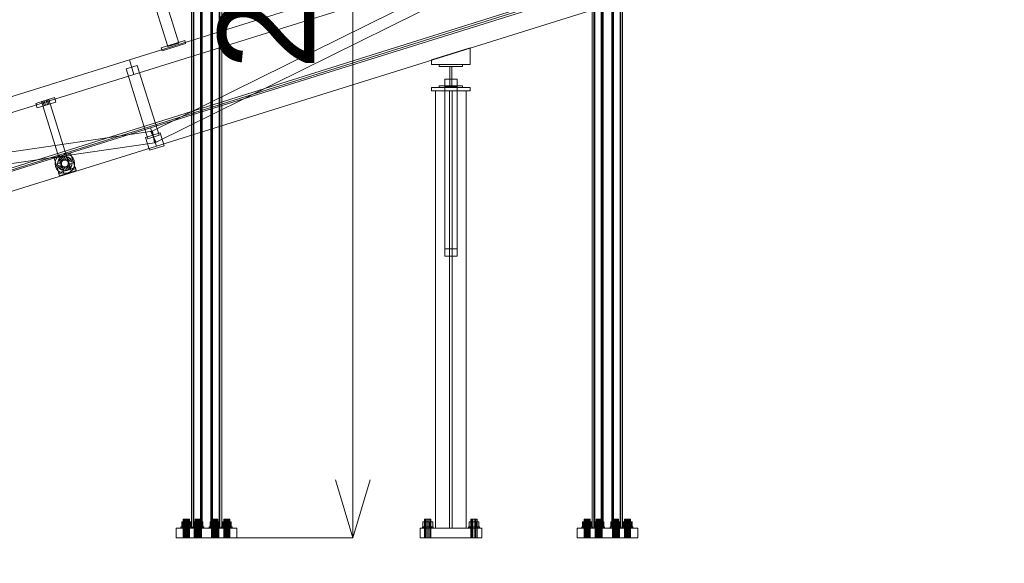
# Model space of a CAD drawing. Header units: millimetres. Extents: x -4738 to 65662, y -68080 to 6847.
# Tile 809 of 1056: x 17909 to 20463, y -67 to 1344. Entities that reach past the tile are written whole.
import ezdxf

# ---------------------------------------------------------------- set-up
doc = ezdxf.new("R2010")
doc.units = ezdxf.units.MM
for name, color, linetype, lineweight in [('COTAS_P', 1, 'Continuous', 0), ('lateral_C02', 7, 'Continuous', 0), ('lateral_C10', 7, 'Continuous', 0)]:
    doc.layers.add(name, color=color, linetype=linetype, lineweight=lineweight)
doc.dimstyles.new('R19_100', dxfattribs={"dimtxt": 250, "dimasz": 150, "dimexe": 150, "dimexo": 80, "dimgap": 100, "dimtad": 1, "dimtih": 1, "dimtoh": 1, "dimdsep": 46, "dimcen": 0.09, "dimadec": 0, "dimazin": 0, "dimtfac": 1, "dimtdec": 4, "dimtofl": 0, "dimtmove": 0, "dimatfit": 3, "dimfxl": 1, "dimtolj": 1, "dimtzin": 0, "dimarcsym": 0})

# ---------------------------------------------------------------- blocks, each defined once
blk = doc.blocks.new('DIM_R30_4')
at = {"layer": 'COTAS_P'}
for p, q in [((15248.4, 1279.1), (24311.8, 4109.1)), ((24311.8, 4109.1), (24155.2, 4107.3)), ((24311.8, 4109.1), (24182.1, 4021.4)), ((24580.1, 3250), (24311.8, 4109.1)), ((15248.4, 1279.1), (15378.1, 1366.8)), ((15248.4, 1279.1), (15405, 1280.8)), ((15516.6, 420), (15248.4, 1279.1))]:
    blk.add_line(p, q, dxfattribs=at)
blk.add_text('9495 P', height=250, rotation=17.3406, dxfattribs=at).set_placement((19750.3, 2789.5))
blk = doc.blocks.new('DIM_R30_19')
at = {"layer": 'COTAS_P'}
for p, q in [((18373.5, 2430), (18773.5, 2430)), ((18773.5, 2430), (18728.5, 2280)), ((18773.5, 0), (18773.5, 2430)), ((18773.5, 2430), (18818.5, 2280)), ((18773.5, 0), (18728.5, 150)), ((18773.5, 0), (18818.5, 150)), ((18373.5, 0), (18773.5, 0))]:
    blk.add_line(p, q, dxfattribs=at)
blk.add_text('2430 P', height=250, rotation=90, dxfattribs=at).set_placement((18673.5, 1215))
blk = doc.blocks.new('DIM_R30_32')
at = {"layer": 'COTAS_P'}
for p, q in [((112.7, 0), (112.7, -2500)), ((65298.1, 0), (65298.1, -2500)), ((112.7, -2500), (262.7, -2455)), ((65298.1, -2500), (65148.1, -2455)), ((112.7, -2500), (65298.1, -2500)), ((112.7, -2500), (262.7, -2545)), ((65298.1, -2500), (65148.1, -2545))]:
    blk.add_line(p, q, dxfattribs=at)
blk.add_text('65185.39 P', height=250, dxfattribs=at).set_placement((32705.4, -2400))

msp = doc.modelspace()

# ---------------------------------------------------------------- linework, layer by layer
at = {"layer": 'lateral_C02'}
for p, q in [((15575.415, 232.817), (24634.01, 3078.273)), ((15576.913, 228.047), (24635.508, 3073.503)), ((18193.828, 1240.226), (19339.287, 1597.888)), ((18249.764, 1053.214), (19338.593, 1592.24)), ((18205.75, 1202.044), (19351.209, 1559.706)), ((18263.073, 1026.328), (19351.903, 1565.354)), ((18248.967, 1063.635), (19394.427, 1421.296)), ((18263.87, 1015.907), (19409.329, 1373.569)), ((18263.887, 1368.14), (18293.161, 1274.385)), ((18321.798, 1283.327), (18292.524, 1377.081)), ((18276.338, 1271.228), (18337.429, 1290.303)), ((18278.722, 1263.591), (18339.813, 1282.666)), ((18293.161, 1274.385), (18321.798, 1283.327)), ((18339.813, 1282.666), (18337.429, 1290.303)), ((18276.338, 1271.228), (18278.722, 1263.591)), ((18977.212, 1239.691), (19077.212, 1270.915)), ((19077.212, 1227.691), (19077.212, 1270.915)), ((17048.368, 882.564), (18193.828, 1240.226)), ((18214.107, 1225.606), (18185.47, 1216.664)), ((18193.828, 1240.226), (18205.75, 1202.044)), ((18214.107, 1225.606), (18270.737, 1044.242)), ((18977.212, 1239.691), (18977.212, 1227.691)), ((18977.212, 1227.691), (19077.212, 1227.691)), ((18997.51, 1222.691), (18997.51, 1227.691)), ((18997.51, 1227.691), (19057.51, 1227.691)), ((19057.51, 1227.691), (19057.51, 1222.691)), ((17060.29, 844.382), (18205.75, 1202.044)), ((18242.1, 1035.3), (18185.47, 1216.664)), ((19057.51, 1222.691), (18997.51, 1222.691)), ((19025.01, 1172.691), (19025.01, 1222.691)), ((19025.01, 1222.691), (19030.01, 1222.691)), ((19030.01, 1222.691), (19030.01, 1172.691)), ((19011.51, 1189.357), (19043.51, 1189.357)), ((19011.51, 1170.025), (19011.51, 1189.357)), ((19011.51, 1189.357), (19011.51, 749.357)), ((19043.51, 1189.357), (19043.51, 1170.025)), ((19043.51, 749.357), (19043.51, 1189.357)), ((18977.51, 1167.691), (19077.51, 1167.691)), ((18977.51, 1167.691), (18977.51, 1159.691)), ((18977.51, 1159.691), (19077.51, 1159.691)), ((18987.51, 1159.691), (19067.51, 1159.691)), ((18987.51, 1159.691), (18987.51, 25)), ((18997.51, 1167.691), (18997.51, 1172.691)), ((18997.51, 1172.691), (19057.51, 1172.691)), ((19057.51, 1167.691), (18997.51, 1167.691)), ((19043.51, 1170.025), (19011.51, 1170.025)), ((19011.51, 730.025), (19011.51, 1170.025)), ((19024.01, 1159.691), (19031.01, 1159.691)), ((19024.01, 1159.691), (19024.01, 25)), ((19030.01, 1172.691), (19025.01, 1172.691)), ((19031.01, 25), (19031.01, 1159.691)), ((19043.51, 730.025), (19043.51, 1170.025)), ((19057.51, 1172.691), (19057.51, 1167.691)), ((19067.51, 25), (19067.51, 1159.691)), ((19077.51, 1159.691), (19077.51, 1167.691)), ((17951.602, 1126.879), (17999.329, 1141.781)), ((17951.602, 1126.879), (17955.178, 1115.424)), ((17955.178, 1115.424), (18002.906, 1130.327)), ((17965.92, 1131.35), (17985.011, 1137.311)), ((17965.92, 1131.35), (18011.889, 984.127)), ((17969.738, 1132.542), (17972.602, 1133.436)), ((17969.738, 1132.542), (17973.315, 1121.087)), ((17972.602, 1133.436), (17978.329, 1135.224)), ((17976.179, 1121.981), (17972.602, 1133.436)), ((17976.179, 1121.981), (17981.906, 1123.77)), ((17978.329, 1135.224), (17981.193, 1136.118)), ((17981.906, 1123.77), (17978.329, 1135.224)), ((17984.769, 1124.664), (17981.193, 1136.118)), ((17981.906, 1123.77), (17984.769, 1124.664)), ((18030.98, 990.088), (17985.011, 1137.311)), ((18002.906, 1130.327), (17999.329, 1141.781)), ((17976.179, 1121.981), (17973.315, 1121.087)), ((17052.152, 878.315), (18254.242, 1054.612)), ((17103.507, 705.973), (18248.967, 1063.635)), ((18235.837, 1038.583), (18274.019, 1050.505)), ((18248.967, 1063.635), (18263.87, 1015.907)), ((18249.764, 1053.214), (18263.073, 1026.328)), ((18254.242, 1054.612), (18258.595, 1024.93)), ((18284.451, 1017.095), (18274.019, 1050.505)), ((17056.506, 848.632), (18258.595, 1024.93)), ((18235.837, 1038.583), (18246.269, 1005.173)), ((18270.737, 1044.242), (18242.1, 1035.3)), ((17118.41, 658.245), (18263.87, 1015.907)), ((18018.931, 995.126), (18025.464, 996.259)), ((18025.464, 996.259), (18032.068, 995.663)), ((18029.788, 993.906), (18041.243, 997.483)), ((18053.761, 957.392), (18041.243, 997.483)), ((18246.269, 1005.173), (18284.451, 1017.095)), ((17999.243, 984.368), (18010.697, 987.945)), ((17999.243, 984.368), (18011.761, 944.277)), ((18001.123, 969.843), (18001.719, 976.447)), ((18001.719, 976.447), (18004.004, 982.671)), ((18004.004, 982.671), (18007.823, 988.092)), ((18007.518, 970.104), (18007.964, 975.044)), ((18017.509, 970.513), (18007.518, 970.104)), ((18007.823, 988.092), (18012.914, 992.34)), ((18007.964, 975.044), (18009.673, 979.7)), ((18017.72, 972.852), (18007.964, 975.044)), ((18009.673, 979.7), (18012.529, 983.755)), ((18018.53, 975.058), (18009.673, 979.7)), ((18023.215, 947.854), (18010.697, 987.945)), ((18011.889, 984.127), (18030.98, 990.088)), ((18012.529, 983.755), (18016.338, 986.933)), ((18019.883, 976.979), (18012.529, 983.755)), ((18012.914, 992.34), (18018.931, 995.126)), ((18016.338, 986.933), (18020.839, 989.017)), ((18021.687, 978.484), (18016.338, 986.933)), ((18017.509, 970.513), (18017.72, 972.852)), ((18017.911, 968.198), (18017.509, 970.513)), ((18017.72, 972.852), (18018.53, 975.058)), ((18018.53, 975.058), (18019.883, 976.979)), ((18019.883, 976.979), (18021.687, 978.484)), ((18020.839, 989.017), (18025.726, 989.864)), ((18023.819, 979.471), (18020.839, 989.017)), ((18021.687, 978.484), (18023.819, 979.471)), ((18023.819, 979.471), (18026.134, 979.873)), ((18026.134, 979.873), (18025.726, 989.864)), ((18025.726, 989.864), (18030.666, 989.418)), ((18026.134, 979.873), (18028.474, 979.661)), ((18028.474, 979.661), (18030.666, 989.418)), ((18028.474, 979.661), (18030.68, 978.852)), ((18029.788, 993.906), (18042.306, 953.815)), ((18030.666, 989.418), (18035.322, 987.709)), ((18030.68, 978.852), (18035.322, 987.709)), ((18030.68, 978.852), (18032.6, 977.499)), ((18032.068, 995.663), (18038.293, 993.377)), ((18032.6, 977.499), (18039.377, 984.853)), ((18032.6, 977.499), (18034.106, 975.695)), ((18034.106, 975.695), (18042.554, 981.044)), ((18034.106, 975.695), (18035.093, 973.563)), ((18044.638, 976.543), (18035.093, 973.563)), ((18035.093, 973.563), (18035.494, 971.248)), ((18035.494, 971.248), (18035.283, 968.908)), ((18035.322, 987.709), (18039.377, 984.853)), ((18035.494, 971.248), (18045.486, 971.656)), ((18038.293, 993.377), (18043.714, 989.559)), ((18039.377, 984.853), (18042.554, 981.044)), ((18042.554, 981.044), (18044.638, 976.543)), ((18043.714, 989.559), (18047.962, 984.468)), ((18044.638, 976.543), (18045.486, 971.656)), ((18045.486, 971.656), (18045.04, 966.716)), ((18047.962, 984.468), (18050.747, 978.451)), ((18050.747, 978.451), (18051.88, 971.917)), ((18051.88, 971.917), (18051.284, 965.314)), ((18002.256, 963.31), (18001.123, 969.843)), ((18005.042, 957.292), (18002.256, 963.31)), ((18009.29, 952.201), (18005.042, 957.292)), ((18008.365, 965.217), (18007.518, 970.104)), ((18017.911, 968.198), (18008.365, 965.217)), ((18010.449, 960.716), (18008.365, 965.217)), ((18014.711, 948.383), (18009.29, 952.201)), ((18009.912, 946.843), (18053.821, 960.553)), ((18009.912, 946.843), (18012.296, 939.207)), ((18018.898, 966.066), (18010.449, 960.716)), ((18013.627, 956.908), (18010.449, 960.716)), ((18011.761, 944.277), (18023.215, 947.854)), ((18012.296, 939.207), (18056.206, 952.917)), ((18020.403, 964.262), (18013.627, 956.908)), ((18017.682, 954.051), (18013.627, 956.908)), ((18020.935, 946.098), (18014.711, 948.383)), ((18022.324, 962.909), (18017.682, 954.051)), ((18022.338, 952.342), (18017.682, 954.051)), ((18018.898, 966.066), (18017.911, 968.198)), ((18020.403, 964.262), (18018.898, 966.066)), ((18022.324, 962.909), (18020.403, 964.262)), ((18027.539, 945.501), (18020.935, 946.098)), ((18024.529, 962.099), (18022.324, 962.909)), ((18024.529, 962.099), (18022.338, 952.342)), ((18027.278, 951.896), (18022.338, 952.342)), ((18026.869, 961.888), (18024.529, 962.099)), ((18029.184, 962.289), (18026.869, 961.888)), ((18026.869, 961.888), (18027.278, 951.896)), ((18032.165, 952.744), (18027.278, 951.896)), ((18034.072, 946.635), (18027.539, 945.501)), ((18031.316, 963.276), (18029.184, 962.289)), ((18029.184, 962.289), (18032.165, 952.744)), ((18033.12, 964.781), (18031.316, 963.276)), ((18031.316, 963.276), (18036.666, 954.827)), ((18036.666, 954.827), (18032.165, 952.744)), ((18034.473, 966.702), (18033.12, 964.781)), ((18033.12, 964.781), (18040.474, 958.005)), ((18040.089, 949.42), (18034.072, 946.635)), ((18035.283, 968.908), (18034.473, 966.702)), ((18034.473, 966.702), (18043.33, 962.06)), ((18035.283, 968.908), (18045.04, 966.716)), ((18040.474, 958.005), (18036.666, 954.827)), ((18045.181, 953.668), (18040.089, 949.42)), ((18043.33, 962.06), (18040.474, 958.005)), ((18042.306, 953.815), (18053.761, 957.392)), ((18045.04, 966.716), (18043.33, 962.06)), ((18048.999, 959.089), (18045.181, 953.668)), ((18051.284, 965.314), (18048.999, 959.089)), ((18056.206, 952.917), (18053.821, 960.553)), ((19011.51, 749.357), (19011.51, 730.025)), ((19043.51, 749.357), (19011.51, 749.357)), ((19043.51, 730.025), (19043.51, 749.357)), ((19011.51, 730.025), (19043.51, 730.025)), ((18954.575, 28), (18953.51, 28)), ((18953.51, 25), (18953.51, 28)), ((18957.61, 28), (18954.575, 28)), ((18954.575, 25), (18954.575, 28)), ((18961.11, 40.8), (18954.71, 40.8)), ((18954.71, 28), (18954.71, 40.8)), ((18961.11, 28), (18954.71, 28)), ((18962.152, 28), (18957.61, 28)), ((18957.61, 25), (18957.61, 28)), ((18960.581, 48), (18959.51, 48)), ((18959.51, 0), (18959.51, 48)), ((18963.51, 48), (18960.581, 48)), ((18960.581, 0), (18960.581, 48)), ((18973.91, 40.8), (18961.11, 40.8)), ((18961.11, 28), (18961.11, 40.8)), ((18973.91, 28), (18961.11, 28)), ((18967.51, 28), (18962.152, 28)), ((18962.152, 25), (18962.152, 28)), ((18967.51, 48), (18963.51, 48)), ((18963.51, 0), (18963.51, 48)), ((18971.51, 48), (18967.51, 48)), ((18967.51, 0), (18967.51, 48)), ((18972.867, 28), (18967.51, 28)), ((18967.51, 25), (18967.51, 28)), ((18974.438, 48), (18971.51, 48)), ((18971.51, 0), (18971.51, 48)), ((18977.409, 28), (18972.867, 28)), ((18972.867, 25), (18972.867, 28)), ((18980.31, 40.8), (18973.91, 40.8)), ((18973.91, 28), (18973.91, 40.8)), ((18973.91, 28), (18980.31, 28)), ((18975.51, 48), (18974.438, 48)), ((18974.438, 0), (18974.438, 48)), ((18975.51, 48), (18975.51, 0)), ((18980.444, 28), (18977.409, 28)), ((18977.409, 25), (18977.409, 28)), ((18980.31, 40.8), (18980.31, 28)), ((18981.51, 28), (18980.444, 28)), ((18980.444, 25), (18980.444, 28)), ((18981.51, 28), (18981.51, 25)), ((19074.575, 28), (19073.51, 28)), ((19073.51, 25), (19073.51, 28)), ((19077.61, 28), (19074.575, 28)), ((19074.575, 25), (19074.575, 28)), ((19081.11, 40.8), (19074.71, 40.8)), ((19074.71, 28), (19074.71, 40.8)), ((19081.11, 28), (19074.71, 28)), ((19082.152, 28), (19077.61, 28)), ((19077.61, 25), (19077.61, 28)), ((19080.581, 48), (19079.51, 48)), ((19079.51, 0), (19079.51, 48)), ((19083.51, 48), (19080.581, 48)), ((19080.581, 0), (19080.581, 48)), ((19093.91, 40.8), (19081.11, 40.8)), ((19081.11, 28), (19081.11, 40.8)), ((19093.91, 28), (19081.11, 28)), ((19087.51, 28), (19082.152, 28)), ((19082.152, 25), (19082.152, 28)), ((19087.51, 48), (19083.51, 48)), ((19083.51, 0), (19083.51, 48)), ((19091.51, 48), (19087.51, 48)), ((19087.51, 0), (19087.51, 48)), ((19092.867, 28), (19087.51, 28)), ((19087.51, 25), (19087.51, 28)), ((19094.438, 48), (19091.51, 48)), ((19091.51, 0), (19091.51, 48)), ((19097.409, 28), (19092.867, 28)), ((19092.867, 25), (19092.867, 28)), ((19100.31, 40.8), (19093.91, 40.8)), ((19093.91, 28), (19093.91, 40.8)), ((19093.91, 28), (19100.31, 28)), ((19095.51, 48), (19094.438, 48)), ((19094.438, 0), (19094.438, 48)), ((19095.51, 48), (19095.51, 0)), ((19100.444, 28), (19097.409, 28)), ((19097.409, 25), (19097.409, 28)), ((19100.31, 40.8), (19100.31, 28)), ((19101.51, 28), (19100.444, 28)), ((19100.444, 25), (19100.444, 28)), ((19101.51, 28), (19101.51, 25)), ((18947.51, 25), (19107.51, 25)), ((18947.51, 25), (18947.51, 0)), ((18947.51, 0), (19107.51, 0)), ((18954.575, 25), (18953.51, 25)), ((18957.61, 25), (18954.575, 25)), ((18962.152, 25), (18957.61, 25)), ((18960.581, 0), (18959.51, 0)), ((18963.51, 0), (18960.581, 0)), ((18967.51, 25), (18962.152, 25)), ((18967.51, 0), (18963.51, 0)), ((18972.867, 25), (18967.51, 25)), ((18971.51, 0), (18967.51, 0)), ((18974.438, 0), (18971.51, 0)), ((18977.409, 25), (18972.867, 25)), ((18974.438, 0), (18975.51, 0)), ((18980.444, 25), (18977.409, 25)), ((18980.444, 25), (18981.51, 25)), ((18987.51, 25), (19067.51, 25)), ((19024.01, 25), (19031.01, 25)), ((19074.575, 25), (19073.51, 25)), ((19077.61, 25), (19074.575, 25)), ((19082.152, 25), (19077.61, 25)), ((19080.581, 0), (19079.51, 0)), ((19083.51, 0), (19080.581, 0)), ((19087.51, 25), (19082.152, 25)), ((19087.51, 0), (19083.51, 0)), ((19092.867, 25), (19087.51, 25)), ((19091.51, 0), (19087.51, 0)), ((19094.438, 0), (19091.51, 0)), ((19097.409, 25), (19092.867, 25)), ((19094.438, 0), (19095.51, 0)), ((19100.444, 25), (19097.409, 25)), ((19100.444, 25), (19101.51, 25)), ((19107.51, 0), (19107.51, 25))]:
    msp.add_line(p, q, dxfattribs=at)
at = {"layer": 'lateral_C10'}
for p, q in [((18354.552, 1967.56), (18354.552, 25)), ((18359.155, 25), (18359.155, 1967.56)), ((18361.108, 25), (18361.108, 1967.56)), ((18377.997, 25), (18377.997, 1967.56)), ((18380.646, 1967.56), (18380.646, 25)), ((18382.6, 1967.56), (18382.6, 25)), ((18405.18, 1967.56), (18405.18, 25)), ((18407.133, 1967.56), (18407.133, 25)), ((18409.782, 25), (18409.782, 1967.56)), ((18426.671, 25), (18426.671, 1967.56)), ((18428.624, 25), (18428.624, 1967.56)), ((18433.227, 1967.56), (18433.227, 25)), ((19393.945, 1967.56), (19393.945, 25)), ((19398.547, 25), (19398.547, 1967.56)), ((19400.501, 25), (19400.501, 1967.56)), ((19417.39, 25), (19417.39, 1967.56)), ((19420.038, 1967.56), (19420.038, 25)), ((19421.992, 1967.56), (19421.992, 25)), ((19444.572, 1967.56), (19444.572, 25)), ((19446.526, 1967.56), (19446.526, 25)), ((19449.175, 25), (19449.175, 1967.56)), ((19466.063, 25), (19466.063, 1967.56)), ((19468.017, 25), (19468.017, 1967.56)), ((19472.62, 1967.56), (19472.62, 25)), ((18328.553, 28), (18327.44, 28)), ((18327.44, 28), (18328.459, 28)), ((18327.44, 25), (18327.44, 28)), ((18328.459, 28), (18331.454, 28)), ((18328.459, 25), (18328.459, 28)), ((18331.627, 28), (18328.553, 28)), ((18328.553, 28), (18328.553, 25)), ((18329.657, 40.8), (18331.217, 40.8)), ((18339.88, 40.8), (18329.657, 40.8)), ((18329.657, 40.8), (18329.657, 28)), ((18331.217, 28), (18329.657, 28)), ((18329.657, 28), (18339.88, 28)), ((18331.217, 40.8), (18342.999, 40.8)), ((18331.217, 28), (18331.217, 40.8)), ((18342.999, 28), (18331.217, 28)), ((18331.454, 28), (18335.969, 28)), ((18331.454, 25), (18331.454, 28)), ((18336.195, 28), (18331.627, 28)), ((18331.627, 25), (18331.627, 28)), ((18334.076, 48), (18333.499, 48)), ((18333.499, 48), (18335.051, 48)), ((18333.499, 0), (18333.499, 48)), ((18336.625, 48), (18334.076, 48)), ((18334.076, 48), (18334.076, 0)), ((18335.051, 48), (18338.314, 48)), ((18335.051, 0), (18335.051, 48)), ((18335.969, 28), (18341.317, 28)), ((18335.969, 25), (18335.969, 28)), ((18341.562, 28), (18336.195, 28)), ((18336.195, 25), (18336.195, 28)), ((18340.465, 48), (18336.625, 48)), ((18336.625, 0), (18336.625, 48)), ((18338.314, 48), (18342.415, 48)), ((18338.314, 0), (18338.314, 48)), ((18351.662, 40.8), (18339.88, 40.8)), ((18339.88, 28), (18339.88, 40.8)), ((18339.88, 28), (18351.662, 28)), ((18344.566, 48), (18340.465, 48)), ((18340.465, 0), (18340.465, 48)), ((18341.317, 28), (18346.684, 28)), ((18341.317, 25), (18341.317, 28)), ((18346.91, 28), (18341.562, 28)), ((18341.562, 25), (18341.562, 28)), ((18342.415, 48), (18346.254, 48)), ((18342.415, 0), (18342.415, 48)), ((18342.999, 40.8), (18353.222, 40.8)), ((18342.999, 28), (18342.999, 40.8)), ((18353.222, 28), (18342.999, 28)), ((18347.829, 48), (18344.566, 48)), ((18344.566, 0), (18344.566, 48)), ((18346.254, 48), (18348.804, 48)), ((18346.254, 0), (18346.254, 48)), ((18346.684, 28), (18351.252, 28)), ((18346.684, 25), (18346.684, 28)), ((18351.425, 28), (18346.91, 28)), ((18346.91, 25), (18346.91, 28)), ((18349.38, 48), (18347.829, 48)), ((18347.829, 0), (18347.829, 48)), ((18348.804, 48), (18349.38, 48)), ((18348.804, 0), (18348.804, 48)), ((18349.38, 0), (18349.38, 48)), ((18351.252, 28), (18354.327, 28)), ((18351.252, 25), (18351.252, 28)), ((18354.42, 28), (18351.425, 28)), ((18351.425, 25), (18351.425, 28)), ((18353.222, 40.8), (18351.662, 40.8)), ((18351.662, 28), (18351.662, 40.8)), ((18351.662, 28), (18353.222, 28)), ((18353.222, 28), (18353.222, 40.8)), ((18354.327, 28), (18355.439, 28)), ((18354.327, 25), (18354.327, 28)), ((18355.439, 28), (18354.42, 28)), ((18354.42, 25), (18354.42, 28)), ((18355.439, 25), (18355.439, 28)), ((18359.813, 28), (18358.7, 28)), ((18358.7, 28), (18359.719, 28)), ((18358.7, 25), (18358.7, 28)), ((18359.719, 28), (18362.714, 28)), ((18359.719, 25), (18359.719, 28)), ((18362.887, 28), (18359.813, 28)), ((18359.813, 28), (18359.813, 25)), ((18360.917, 40.8), (18362.477, 40.8)), ((18371.14, 40.8), (18360.917, 40.8)), ((18360.917, 40.8), (18360.917, 28)), ((18362.477, 28), (18360.917, 28)), ((18360.917, 28), (18371.14, 28)), ((18362.477, 40.8), (18374.259, 40.8)), ((18362.477, 28), (18362.477, 40.8)), ((18374.259, 28), (18362.477, 28)), ((18362.714, 28), (18367.229, 28)), ((18362.714, 25), (18362.714, 28)), ((18367.455, 28), (18362.887, 28)), ((18362.887, 25), (18362.887, 28)), ((18365.336, 48), (18364.759, 48)), ((18364.759, 48), (18366.31, 48)), ((18364.759, 0), (18364.759, 48)), ((18367.885, 48), (18365.336, 48)), ((18365.336, 48), (18365.336, 0)), ((18366.31, 48), (18369.574, 48)), ((18366.31, 0), (18366.31, 48)), ((18367.229, 28), (18372.577, 28)), ((18367.229, 25), (18367.229, 28)), ((18372.822, 28), (18367.455, 28)), ((18367.455, 25), (18367.455, 28)), ((18371.725, 48), (18367.885, 48)), ((18367.885, 0), (18367.885, 48)), ((18369.574, 48), (18373.674, 48)), ((18369.574, 0), (18369.574, 48)), ((18382.922, 40.8), (18371.14, 40.8)), ((18371.14, 28), (18371.14, 40.8)), ((18371.14, 28), (18382.922, 28)), ((18375.826, 48), (18371.725, 48)), ((18371.725, 0), (18371.725, 48)), ((18372.577, 28), (18377.944, 28)), ((18372.577, 25), (18372.577, 28)), ((18378.17, 28), (18372.822, 28)), ((18372.822, 25), (18372.822, 28)), ((18373.674, 48), (18377.514, 48)), ((18373.674, 0), (18373.674, 48)), ((18374.259, 40.8), (18384.482, 40.8)), ((18374.259, 28), (18374.259, 40.8)), ((18384.482, 28), (18374.259, 28)), ((18379.089, 48), (18375.826, 48)), ((18375.826, 0), (18375.826, 48)), ((18377.514, 48), (18380.064, 48)), ((18377.514, 0), (18377.514, 48)), ((18377.944, 28), (18382.512, 28)), ((18377.944, 25), (18377.944, 28)), ((18382.685, 28), (18378.17, 28)), ((18378.17, 25), (18378.17, 28)), ((18380.64, 48), (18379.089, 48)), ((18379.089, 0), (18379.089, 48)), ((18380.064, 48), (18380.64, 48)), ((18380.064, 0), (18380.064, 48)), ((18380.64, 0), (18380.64, 48)), ((18382.512, 28), (18385.587, 28)), ((18382.512, 25), (18382.512, 28)), ((18385.68, 28), (18382.685, 28)), ((18382.685, 25), (18382.685, 28)), ((18384.482, 40.8), (18382.922, 40.8)), ((18382.922, 28), (18382.922, 40.8)), ((18382.922, 28), (18384.482, 28)), ((18384.482, 28), (18384.482, 40.8)), ((18385.587, 28), (18386.699, 28)), ((18385.587, 25), (18385.587, 28)), ((18386.699, 28), (18385.68, 28)), ((18385.68, 25), (18385.68, 28)), ((18386.699, 25), (18386.699, 28)), ((18402.193, 28), (18401.08, 28)), ((18401.08, 28), (18402.099, 28)), ((18401.08, 25), (18401.08, 28)), ((18402.099, 28), (18405.094, 28)), ((18402.099, 25), (18402.099, 28)), ((18405.267, 28), (18402.193, 28)), ((18402.193, 28), (18402.193, 25)), ((18403.297, 40.8), (18404.857, 40.8)), ((18413.52, 40.8), (18403.297, 40.8)), ((18403.297, 40.8), (18403.297, 28)), ((18404.857, 28), (18403.297, 28)), ((18403.297, 28), (18413.52, 28)), ((18404.857, 40.8), (18416.639, 40.8)), ((18404.857, 28), (18404.857, 40.8)), ((18416.639, 28), (18404.857, 28)), ((18405.094, 28), (18409.609, 28)), ((18405.094, 25), (18405.094, 28)), ((18409.835, 28), (18405.267, 28)), ((18405.267, 25), (18405.267, 28)), ((18407.716, 48), (18407.139, 48)), ((18407.139, 48), (18408.69, 48)), ((18407.139, 0), (18407.139, 48)), ((18410.265, 48), (18407.716, 48)), ((18407.716, 48), (18407.716, 0)), ((18408.69, 48), (18411.954, 48)), ((18408.69, 0), (18408.69, 48)), ((18409.609, 28), (18414.957, 28)), ((18409.609, 25), (18409.609, 28)), ((18415.202, 28), (18409.835, 28)), ((18409.835, 25), (18409.835, 28)), ((18414.105, 48), (18410.265, 48)), ((18410.265, 0), (18410.265, 48)), ((18411.954, 48), (18416.054, 48)), ((18411.954, 0), (18411.954, 48)), ((18425.302, 40.8), (18413.52, 40.8)), ((18413.52, 28), (18413.52, 40.8)), ((18413.52, 28), (18425.302, 28)), ((18418.205, 48), (18414.105, 48)), ((18414.105, 0), (18414.105, 48)), ((18414.957, 28), (18420.324, 28)), ((18414.957, 25), (18414.957, 28)), ((18420.55, 28), (18415.202, 28)), ((18415.202, 25), (18415.202, 28)), ((18416.054, 48), (18419.894, 48)), ((18416.054, 0), (18416.054, 48)), ((18416.639, 40.8), (18426.862, 40.8)), ((18416.639, 28), (18416.639, 40.8)), ((18426.862, 28), (18416.639, 28)), ((18421.469, 48), (18418.205, 48)), ((18418.205, 0), (18418.205, 48)), ((18419.894, 48), (18422.443, 48)), ((18419.894, 0), (18419.894, 48)), ((18420.324, 28), (18424.892, 28)), ((18420.324, 25), (18420.324, 28)), ((18425.065, 28), (18420.55, 28)), ((18420.55, 25), (18420.55, 28)), ((18423.02, 48), (18421.469, 48)), ((18421.469, 0), (18421.469, 48)), ((18422.443, 48), (18423.02, 48)), ((18422.443, 0), (18422.443, 48)), ((18423.02, 0), (18423.02, 48)), ((18424.892, 28), (18427.966, 28)), ((18424.892, 25), (18424.892, 28)), ((18428.06, 28), (18425.065, 28)), ((18425.065, 25), (18425.065, 28)), ((18426.862, 40.8), (18425.302, 40.8)), ((18425.302, 28), (18425.302, 40.8)), ((18425.302, 28), (18426.862, 28)), ((18426.862, 28), (18426.862, 40.8)), ((18427.966, 28), (18429.079, 28)), ((18427.966, 25), (18427.966, 28)), ((18429.079, 28), (18428.06, 28)), ((18428.06, 25), (18428.06, 28)), ((18429.079, 25), (18429.079, 28)), ((18433.452, 28), (18432.34, 28)), ((18432.34, 28), (18433.359, 28)), ((18432.34, 25), (18432.34, 28)), ((18433.359, 28), (18436.354, 28)), ((18433.359, 25), (18433.359, 28)), ((18436.527, 28), (18433.452, 28)), ((18433.452, 28), (18433.452, 25)), ((18434.557, 40.8), (18436.117, 40.8)), ((18444.78, 40.8), (18434.557, 40.8)), ((18434.557, 40.8), (18434.557, 28)), ((18436.117, 28), (18434.557, 28)), ((18434.557, 28), (18444.78, 28)), ((18436.117, 40.8), (18447.899, 40.8)), ((18436.117, 28), (18436.117, 40.8)), ((18447.899, 28), (18436.117, 28)), ((18436.354, 28), (18440.869, 28)), ((18436.354, 25), (18436.354, 28)), ((18441.095, 28), (18436.527, 28)), ((18436.527, 25), (18436.527, 28)), ((18438.975, 48), (18438.399, 48)), ((18438.399, 48), (18439.95, 48)), ((18438.399, 0), (18438.399, 48)), ((18441.525, 48), (18438.975, 48)), ((18438.975, 48), (18438.975, 0)), ((18439.95, 48), (18443.213, 48)), ((18439.95, 0), (18439.95, 48)), ((18440.869, 28), (18446.217, 28)), ((18440.869, 25), (18440.869, 28)), ((18446.462, 28), (18441.095, 28)), ((18441.095, 25), (18441.095, 28)), ((18445.365, 48), (18441.525, 48)), ((18441.525, 0), (18441.525, 48)), ((18443.213, 48), (18447.314, 48)), ((18443.213, 0), (18443.213, 48)), ((18456.562, 40.8), (18444.78, 40.8)), ((18444.78, 28), (18444.78, 40.8)), ((18444.78, 28), (18456.562, 28)), ((18449.465, 48), (18445.365, 48)), ((18445.365, 0), (18445.365, 48)), ((18446.217, 28), (18451.584, 28)), ((18446.217, 25), (18446.217, 28)), ((18451.81, 28), (18446.462, 28)), ((18446.462, 25), (18446.462, 28)), ((18447.314, 48), (18451.154, 48)), ((18447.314, 0), (18447.314, 48)), ((18447.899, 40.8), (18458.122, 40.8)), ((18447.899, 28), (18447.899, 40.8)), ((18458.122, 28), (18447.899, 28)), ((18452.729, 48), (18449.465, 48)), ((18449.465, 0), (18449.465, 48)), ((18451.154, 48), (18453.703, 48)), ((18451.154, 0), (18451.154, 48)), ((18451.584, 28), (18456.152, 28)), ((18451.584, 25), (18451.584, 28)), ((18456.325, 28), (18451.81, 28)), ((18451.81, 25), (18451.81, 28)), ((18454.28, 48), (18452.729, 48)), ((18452.729, 0), (18452.729, 48)), ((18453.703, 48), (18454.28, 48)), ((18453.703, 0), (18453.703, 48)), ((18454.28, 0), (18454.28, 48)), ((18456.152, 28), (18459.226, 28)), ((18456.152, 25), (18456.152, 28)), ((18459.32, 28), (18456.325, 28)), ((18456.325, 25), (18456.325, 28)), ((18458.122, 40.8), (18456.562, 40.8)), ((18456.562, 28), (18456.562, 40.8)), ((18456.562, 28), (18458.122, 28)), ((18458.122, 28), (18458.122, 40.8)), ((18459.226, 28), (18460.339, 28)), ((18459.226, 25), (18459.226, 28)), ((18460.339, 28), (18459.32, 28)), ((18459.32, 25), (18459.32, 28)), ((18460.339, 25), (18460.339, 28)), ((19367.945, 28), (19366.833, 28)), ((19366.833, 28), (19367.852, 28)), ((19366.833, 25), (19366.833, 28)), ((19367.852, 28), (19370.847, 28)), ((19367.852, 25), (19367.852, 28)), ((19371.02, 28), (19367.945, 28)), ((19367.945, 28), (19367.945, 25)), ((19369.05, 40.8), (19370.61, 40.8)), ((19379.273, 40.8), (19369.05, 40.8)), ((19369.05, 40.8), (19369.05, 28)), ((19370.61, 28), (19369.05, 28)), ((19369.05, 28), (19379.273, 28)), ((19370.61, 40.8), (19382.392, 40.8)), ((19370.61, 28), (19370.61, 40.8)), ((19382.392, 28), (19370.61, 28)), ((19370.847, 28), (19375.362, 28)), ((19370.847, 25), (19370.847, 28)), ((19375.588, 28), (19371.02, 28)), ((19371.02, 25), (19371.02, 28)), ((19373.468, 48), (19372.892, 48)), ((19372.892, 48), (19374.443, 48)), ((19372.892, 0), (19372.892, 48)), ((19376.018, 48), (19373.468, 48)), ((19373.468, 48), (19373.468, 0)), ((19374.443, 48), (19377.706, 48)), ((19374.443, 0), (19374.443, 48)), ((19375.362, 28), (19380.71, 28)), ((19375.362, 25), (19375.362, 28)), ((19380.955, 28), (19375.588, 28)), ((19375.588, 25), (19375.588, 28)), ((19379.857, 48), (19376.018, 48)), ((19376.018, 0), (19376.018, 48)), ((19377.706, 48), (19381.807, 48)), ((19377.706, 0), (19377.706, 48)), ((19391.055, 40.8), (19379.273, 40.8)), ((19379.273, 28), (19379.273, 40.8)), ((19379.273, 28), (19391.055, 28)), ((19383.958, 48), (19379.857, 48)), ((19379.857, 0), (19379.857, 48)), ((19380.71, 28), (19386.077, 28)), ((19380.71, 25), (19380.71, 28)), ((19386.303, 28), (19380.955, 28)), ((19380.955, 25), (19380.955, 28)), ((19381.807, 48), (19385.647, 48)), ((19381.807, 0), (19381.807, 48)), ((19382.392, 40.8), (19392.615, 40.8)), ((19382.392, 28), (19382.392, 40.8)), ((19392.615, 28), (19382.392, 28)), ((19387.221, 48), (19383.958, 48)), ((19383.958, 0), (19383.958, 48)), ((19385.647, 48), (19388.196, 48)), ((19385.647, 0), (19385.647, 48)), ((19386.077, 28), (19390.645, 28)), ((19386.077, 25), (19386.077, 28)), ((19390.818, 28), (19386.303, 28)), ((19386.303, 25), (19386.303, 28)), ((19388.773, 48), (19387.221, 48)), ((19387.221, 0), (19387.221, 48)), ((19388.196, 48), (19388.773, 48)), ((19388.196, 0), (19388.196, 48)), ((19388.773, 0), (19388.773, 48)), ((19390.645, 28), (19393.719, 28)), ((19390.645, 25), (19390.645, 28)), ((19393.813, 28), (19390.818, 28)), ((19390.818, 25), (19390.818, 28)), ((19392.615, 40.8), (19391.055, 40.8)), ((19391.055, 28), (19391.055, 40.8)), ((19391.055, 28), (19392.615, 28)), ((19392.615, 28), (19392.615, 40.8)), ((19393.719, 28), (19394.832, 28)), ((19393.719, 25), (19393.719, 28)), ((19394.832, 28), (19393.813, 28)), ((19393.813, 25), (19393.813, 28)), ((19394.832, 25), (19394.832, 28)), ((19399.205, 28), (19398.093, 28)), ((19398.093, 28), (19399.112, 28)), ((19398.093, 25), (19398.093, 28)), ((19399.112, 28), (19402.107, 28)), ((19399.112, 25), (19399.112, 28)), ((19402.28, 28), (19399.205, 28)), ((19399.205, 28), (19399.205, 25)), ((19400.31, 40.8), (19401.87, 40.8)), ((19410.533, 40.8), (19400.31, 40.8)), ((19400.31, 40.8), (19400.31, 28)), ((19401.87, 28), (19400.31, 28)), ((19400.31, 28), (19410.533, 28)), ((19401.87, 40.8), (19413.652, 40.8)), ((19401.87, 28), (19401.87, 40.8)), ((19413.652, 28), (19401.87, 28)), ((19402.107, 28), (19406.622, 28)), ((19402.107, 25), (19402.107, 28)), ((19406.848, 28), (19402.28, 28)), ((19402.28, 25), (19402.28, 28)), ((19404.728, 48), (19404.152, 48)), ((19404.152, 48), (19405.703, 48)), ((19404.152, 0), (19404.152, 48)), ((19407.278, 48), (19404.728, 48)), ((19404.728, 48), (19404.728, 0)), ((19405.703, 48), (19408.966, 48)), ((19405.703, 0), (19405.703, 48)), ((19406.622, 28), (19411.97, 28)), ((19406.622, 25), (19406.622, 28)), ((19412.215, 28), (19406.848, 28)), ((19406.848, 25), (19406.848, 28)), ((19411.117, 48), (19407.278, 48)), ((19407.278, 0), (19407.278, 48)), ((19408.966, 48), (19413.067, 48)), ((19408.966, 0), (19408.966, 48)), ((19422.315, 40.8), (19410.533, 40.8)), ((19410.533, 28), (19410.533, 40.8)), ((19410.533, 28), (19422.315, 28)), ((19415.218, 48), (19411.117, 48)), ((19411.117, 0), (19411.117, 48)), ((19411.97, 28), (19417.336, 28)), ((19411.97, 25), (19411.97, 28)), ((19417.563, 28), (19412.215, 28)), ((19412.215, 25), (19412.215, 28)), ((19413.067, 48), (19416.907, 48)), ((19413.067, 0), (19413.067, 48)), ((19413.652, 40.8), (19423.875, 40.8)), ((19413.652, 28), (19413.652, 40.8)), ((19423.875, 28), (19413.652, 28)), ((19418.481, 48), (19415.218, 48)), ((19415.218, 0), (19415.218, 48)), ((19416.907, 48), (19419.456, 48)), ((19416.907, 0), (19416.907, 48)), ((19417.336, 28), (19421.905, 28)), ((19417.336, 25), (19417.336, 28)), ((19422.078, 28), (19417.563, 28)), ((19417.563, 25), (19417.563, 28)), ((19420.033, 48), (19418.481, 48)), ((19418.481, 0), (19418.481, 48)), ((19419.456, 48), (19420.033, 48)), ((19419.456, 0), (19419.456, 48)), ((19420.033, 0), (19420.033, 48)), ((19421.905, 28), (19424.979, 28)), ((19421.905, 25), (19421.905, 28)), ((19425.073, 28), (19422.078, 28)), ((19422.078, 25), (19422.078, 28)), ((19423.875, 40.8), (19422.315, 40.8)), ((19422.315, 28), (19422.315, 40.8)), ((19422.315, 28), (19423.875, 28)), ((19423.875, 28), (19423.875, 40.8)), ((19424.979, 28), (19426.092, 28)), ((19424.979, 25), (19424.979, 28)), ((19426.092, 28), (19425.073, 28)), ((19425.073, 25), (19425.073, 28)), ((19426.092, 25), (19426.092, 28)), ((19441.585, 28), (19440.473, 28)), ((19440.473, 28), (19441.491, 28)), ((19440.473, 25), (19440.473, 28)), ((19441.491, 28), (19444.486, 28)), ((19441.491, 25), (19441.491, 28)), ((19444.66, 28), (19441.585, 28)), ((19441.585, 28), (19441.585, 25)), ((19442.69, 40.8), (19444.249, 40.8)), ((19452.912, 40.8), (19442.69, 40.8)), ((19442.69, 40.8), (19442.69, 28)), ((19444.249, 28), (19442.69, 28)), ((19442.69, 28), (19452.912, 28)), ((19444.249, 40.8), (19456.032, 40.8)), ((19444.249, 28), (19444.249, 40.8)), ((19456.032, 28), (19444.249, 28)), ((19444.486, 28), (19449.002, 28)), ((19444.486, 25), (19444.486, 28)), ((19449.228, 28), (19444.66, 28)), ((19444.66, 25), (19444.66, 28)), ((19447.108, 48), (19446.532, 48)), ((19446.532, 48), (19448.083, 48)), ((19446.532, 0), (19446.532, 48)), ((19449.658, 48), (19447.108, 48)), ((19447.108, 48), (19447.108, 0)), ((19448.083, 48), (19451.346, 48)), ((19448.083, 0), (19448.083, 48)), ((19449.002, 28), (19454.35, 28)), ((19449.002, 25), (19449.002, 28)), ((19454.595, 28), (19449.228, 28)), ((19449.228, 25), (19449.228, 28)), ((19453.497, 48), (19449.658, 48)), ((19449.658, 0), (19449.658, 48)), ((19451.346, 48), (19455.447, 48)), ((19451.346, 0), (19451.346, 48)), ((19464.695, 40.8), (19452.912, 40.8)), ((19452.912, 28), (19452.912, 40.8)), ((19452.912, 28), (19464.695, 28)), ((19457.598, 48), (19453.497, 48)), ((19453.497, 0), (19453.497, 48)), ((19454.35, 28), (19459.716, 28)), ((19454.35, 25), (19454.35, 28)), ((19459.943, 28), (19454.595, 28)), ((19454.595, 25), (19454.595, 28)), ((19455.447, 48), (19459.286, 48)), ((19455.447, 0), (19455.447, 48)), ((19456.032, 40.8), (19466.254, 40.8)), ((19456.032, 28), (19456.032, 40.8)), ((19466.254, 28), (19456.032, 28)), ((19460.861, 48), (19457.598, 48)), ((19457.598, 0), (19457.598, 48)), ((19459.286, 48), (19461.836, 48)), ((19459.286, 0), (19459.286, 48)), ((19459.716, 28), (19464.285, 28)), ((19459.716, 25), (19459.716, 28)), ((19464.458, 28), (19459.943, 28)), ((19459.943, 25), (19459.943, 28)), ((19462.412, 48), (19460.861, 48)), ((19460.861, 0), (19460.861, 48)), ((19461.836, 48), (19462.412, 48)), ((19461.836, 0), (19461.836, 48)), ((19462.412, 0), (19462.412, 48)), ((19464.285, 28), (19467.359, 28)), ((19464.285, 25), (19464.285, 28)), ((19467.453, 28), (19464.458, 28)), ((19464.458, 25), (19464.458, 28)), ((19466.254, 40.8), (19464.695, 40.8)), ((19464.695, 28), (19464.695, 40.8)), ((19464.695, 28), (19466.254, 28)), ((19466.254, 28), (19466.254, 40.8)), ((19467.359, 28), (19468.472, 28)), ((19467.359, 25), (19467.359, 28)), ((19468.472, 28), (19467.453, 28)), ((19467.453, 25), (19467.453, 28)), ((19468.472, 25), (19468.472, 28)), ((19472.845, 28), (19471.733, 28)), ((19471.733, 28), (19472.751, 28)), ((19471.733, 25), (19471.733, 28)), ((19472.751, 28), (19475.746, 28)), ((19472.751, 25), (19472.751, 28)), ((19475.919, 28), (19472.845, 28)), ((19472.845, 28), (19472.845, 25)), ((19473.95, 40.8), (19475.509, 40.8)), ((19484.172, 40.8), (19473.95, 40.8)), ((19473.95, 40.8), (19473.95, 28)), ((19475.509, 28), (19473.95, 28)), ((19473.95, 28), (19484.172, 28)), ((19475.509, 40.8), (19487.292, 40.8)), ((19475.509, 28), (19475.509, 40.8)), ((19487.292, 28), (19475.509, 28)), ((19475.746, 28), (19480.262, 28)), ((19475.746, 25), (19475.746, 28)), ((19480.488, 28), (19475.919, 28)), ((19475.919, 25), (19475.919, 28)), ((19478.368, 48), (19477.792, 48)), ((19477.792, 48), (19479.343, 48)), ((19477.792, 0), (19477.792, 48)), ((19480.918, 48), (19478.368, 48)), ((19478.368, 48), (19478.368, 0)), ((19479.343, 48), (19482.606, 48)), ((19479.343, 0), (19479.343, 48)), ((19480.262, 28), (19485.61, 28)), ((19480.262, 25), (19480.262, 28)), ((19485.854, 28), (19480.488, 28)), ((19480.488, 25), (19480.488, 28)), ((19484.757, 48), (19480.918, 48)), ((19480.918, 0), (19480.918, 48)), ((19482.606, 48), (19486.707, 48)), ((19482.606, 0), (19482.606, 48)), ((19495.955, 40.8), (19484.172, 40.8)), ((19484.172, 28), (19484.172, 40.8)), ((19484.172, 28), (19495.955, 28)), ((19488.858, 48), (19484.757, 48)), ((19484.757, 0), (19484.757, 48)), ((19485.61, 28), (19490.976, 28)), ((19485.61, 25), (19485.61, 28)), ((19491.202, 28), (19485.854, 28)), ((19485.854, 25), (19485.854, 28)), ((19486.707, 48), (19490.546, 48)), ((19486.707, 0), (19486.707, 48)), ((19487.292, 40.8), (19497.514, 40.8)), ((19487.292, 28), (19487.292, 40.8)), ((19497.514, 28), (19487.292, 28)), ((19492.121, 48), (19488.858, 48)), ((19488.858, 0), (19488.858, 48)), ((19490.546, 48), (19493.096, 48)), ((19490.546, 0), (19490.546, 48)), ((19490.976, 28), (19495.545, 28)), ((19490.976, 25), (19490.976, 28)), ((19495.718, 28), (19491.202, 28)), ((19491.202, 25), (19491.202, 28)), ((19493.672, 48), (19492.121, 48)), ((19492.121, 0), (19492.121, 48)), ((19493.096, 48), (19493.672, 48)), ((19493.096, 0), (19493.096, 48)), ((19493.672, 0), (19493.672, 48)), ((19495.545, 28), (19498.619, 28)), ((19495.545, 25), (19495.545, 28)), ((19498.713, 28), (19495.718, 28)), ((19495.718, 25), (19495.718, 28)), ((19497.514, 40.8), (19495.955, 40.8)), ((19495.955, 28), (19495.955, 40.8)), ((19495.955, 28), (19497.514, 28)), ((19497.514, 28), (19497.514, 40.8)), ((19498.619, 28), (19499.731, 28)), ((19498.619, 25), (19498.619, 28)), ((19499.731, 28), (19498.713, 28)), ((19498.713, 25), (19498.713, 28)), ((19499.731, 25), (19499.731, 28)), ((18362.105, 25), (18315.215, 25)), ((18315.215, 25), (18425.674, 25)), ((18315.215, 25), (18315.215, 0)), ((18425.674, 0), (18315.215, 0)), ((18315.215, 0), (18362.105, 0)), ((18328.459, 25), (18327.44, 25)), ((18327.44, 25), (18328.553, 25)), ((18331.454, 25), (18328.459, 25)), ((18328.553, 25), (18331.627, 25)), ((18335.969, 25), (18331.454, 25)), ((18331.627, 25), (18336.195, 25)), ((18335.051, 0), (18333.499, 0)), ((18333.499, 0), (18334.076, 0)), ((18334.076, 0), (18336.625, 0)), ((18338.314, 0), (18335.051, 0)), ((18341.317, 25), (18335.969, 25)), ((18336.195, 25), (18341.562, 25)), ((18336.625, 0), (18340.465, 0)), ((18342.415, 0), (18338.314, 0)), ((18340.465, 0), (18344.566, 0)), ((18346.684, 25), (18341.317, 25)), ((18341.562, 25), (18346.91, 25)), ((18346.254, 0), (18342.415, 0)), ((18344.566, 0), (18347.829, 0)), ((18348.804, 0), (18346.254, 0)), ((18351.252, 25), (18346.684, 25)), ((18346.91, 25), (18351.425, 25)), ((18347.829, 0), (18349.38, 0)), ((18349.38, 0), (18348.804, 0)), ((18354.327, 25), (18351.252, 25)), ((18351.425, 25), (18354.42, 25)), ((18355.439, 25), (18354.327, 25)), ((18354.42, 25), (18355.439, 25)), ((18359.155, 25), (18354.552, 25)), ((18354.552, 25), (18377.997, 25)), ((18359.719, 25), (18358.7, 25)), ((18358.7, 25), (18359.813, 25)), ((18382.6, 25), (18359.155, 25)), ((18405.18, 25), (18359.155, 25)), ((18359.155, 25), (18361.108, 25)), ((18362.714, 25), (18359.719, 25)), ((18359.813, 25), (18362.887, 25)), ((18361.108, 25), (18407.133, 25)), ((18472.564, 25), (18362.105, 25)), ((18362.105, 0), (18362.105, 25)), ((18362.105, 0), (18472.564, 0)), ((18367.229, 25), (18362.714, 25)), ((18362.887, 25), (18367.455, 25)), ((18366.31, 0), (18364.759, 0)), ((18364.759, 0), (18365.336, 0)), ((18365.336, 0), (18367.885, 0)), ((18369.574, 0), (18366.31, 0)), ((18372.577, 25), (18367.229, 25)), ((18367.455, 25), (18372.822, 25)), ((18367.885, 0), (18371.725, 0)), ((18373.674, 0), (18369.574, 0)), ((18371.725, 0), (18375.826, 0)), ((18377.944, 25), (18372.577, 25)), ((18372.822, 25), (18378.17, 25)), ((18377.514, 0), (18373.674, 0)), ((18375.826, 0), (18379.089, 0)), ((18380.064, 0), (18377.514, 0)), ((18382.512, 25), (18377.944, 25)), ((18377.997, 25), (18382.6, 25)), ((18378.17, 25), (18382.685, 25)), ((18379.089, 0), (18380.64, 0)), ((18380.64, 0), (18380.064, 0)), ((18426.671, 25), (18380.646, 25)), ((18380.646, 25), (18382.6, 25)), ((18385.587, 25), (18382.512, 25)), ((18382.6, 25), (18428.624, 25)), ((18382.685, 25), (18385.68, 25)), ((18386.699, 25), (18385.587, 25)), ((18385.68, 25), (18386.699, 25)), ((18402.099, 25), (18401.08, 25)), ((18401.08, 25), (18402.193, 25)), ((18405.094, 25), (18402.099, 25)), ((18402.193, 25), (18405.267, 25)), ((18409.609, 25), (18405.094, 25)), ((18409.782, 25), (18405.18, 25)), ((18405.18, 25), (18428.624, 25)), ((18407.133, 25), (18405.18, 25)), ((18405.267, 25), (18409.835, 25)), ((18408.69, 0), (18407.139, 0)), ((18407.139, 0), (18407.716, 0)), ((18407.716, 0), (18410.265, 0)), ((18411.954, 0), (18408.69, 0)), ((18414.957, 25), (18409.609, 25)), ((18433.227, 25), (18409.782, 25)), ((18409.835, 25), (18415.202, 25)), ((18410.265, 0), (18414.105, 0)), ((18416.054, 0), (18411.954, 0)), ((18414.105, 0), (18418.205, 0)), ((18420.324, 25), (18414.957, 25)), ((18415.202, 25), (18420.55, 25)), ((18419.894, 0), (18416.054, 0)), ((18418.205, 0), (18421.469, 0)), ((18422.443, 0), (18419.894, 0)), ((18424.892, 25), (18420.324, 25)), ((18420.55, 25), (18425.065, 25)), ((18421.469, 0), (18423.02, 0)), ((18423.02, 0), (18422.443, 0)), ((18427.966, 25), (18424.892, 25)), ((18425.065, 25), (18428.06, 25)), ((18425.674, 25), (18472.564, 25)), ((18425.674, 0), (18425.674, 25)), ((18472.564, 0), (18425.674, 0)), ((18428.624, 25), (18426.671, 25)), ((18429.079, 25), (18427.966, 25)), ((18428.06, 25), (18429.079, 25)), ((18428.624, 25), (18433.227, 25)), ((18433.359, 25), (18432.34, 25)), ((18432.34, 25), (18433.452, 25)), ((18436.354, 25), (18433.359, 25)), ((18433.452, 25), (18436.527, 25)), ((18440.869, 25), (18436.354, 25)), ((18436.527, 25), (18441.095, 25)), ((18439.95, 0), (18438.399, 0)), ((18438.399, 0), (18438.975, 0)), ((18438.975, 0), (18441.525, 0)), ((18443.213, 0), (18439.95, 0)), ((18446.217, 25), (18440.869, 25)), ((18441.095, 25), (18446.462, 25)), ((18441.525, 0), (18445.365, 0)), ((18447.314, 0), (18443.213, 0)), ((18445.365, 0), (18449.465, 0)), ((18451.584, 25), (18446.217, 25)), ((18446.462, 25), (18451.81, 25)), ((18451.154, 0), (18447.314, 0)), ((18449.465, 0), (18452.729, 0)), ((18453.703, 0), (18451.154, 0)), ((18456.152, 25), (18451.584, 25)), ((18451.81, 25), (18456.325, 25)), ((18452.729, 0), (18454.28, 0)), ((18454.28, 0), (18453.703, 0)), ((18459.226, 25), (18456.152, 25)), ((18456.325, 25), (18459.32, 25)), ((18460.339, 25), (18459.226, 25)), ((18459.32, 25), (18460.339, 25)), ((18472.564, 25), (18472.564, 0)), ((19401.497, 25), (19354.607, 25)), ((19354.607, 25), (19465.067, 25)), ((19354.607, 25), (19354.607, 0)), ((19465.067, 0), (19354.607, 0)), ((19354.607, 0), (19401.497, 0)), ((19367.852, 25), (19366.833, 25)), ((19366.833, 25), (19367.945, 25)), ((19370.847, 25), (19367.852, 25)), ((19367.945, 25), (19371.02, 25)), ((19375.362, 25), (19370.847, 25)), ((19371.02, 25), (19375.588, 25)), ((19374.443, 0), (19372.892, 0)), ((19372.892, 0), (19373.468, 0)), ((19373.468, 0), (19376.018, 0)), ((19377.706, 0), (19374.443, 0)), ((19380.71, 25), (19375.362, 25)), ((19375.588, 25), (19380.955, 25)), ((19376.018, 0), (19379.857, 0)), ((19381.807, 0), (19377.706, 0)), ((19379.857, 0), (19383.958, 0)), ((19386.077, 25), (19380.71, 25)), ((19380.955, 25), (19386.303, 25)), ((19385.647, 0), (19381.807, 0)), ((19383.958, 0), (19387.221, 0)), ((19388.196, 0), (19385.647, 0)), ((19390.645, 25), (19386.077, 25)), ((19386.303, 25), (19390.818, 25)), ((19387.221, 0), (19388.773, 0)), ((19388.773, 0), (19388.196, 0)), ((19393.719, 25), (19390.645, 25)), ((19390.818, 25), (19393.813, 25)), ((19394.832, 25), (19393.719, 25)), ((19393.813, 25), (19394.832, 25)), ((19398.547, 25), (19393.945, 25)), ((19393.945, 25), (19417.39, 25)), ((19399.112, 25), (19398.093, 25)), ((19398.093, 25), (19399.205, 25)), ((19421.992, 25), (19398.547, 25)), ((19444.572, 25), (19398.547, 25)), ((19398.547, 25), (19400.501, 25)), ((19402.107, 25), (19399.112, 25)), ((19399.205, 25), (19402.28, 25)), ((19400.501, 25), (19446.526, 25)), ((19511.957, 25), (19401.497, 25)), ((19401.497, 0), (19401.497, 25)), ((19401.497, 0), (19511.957, 0)), ((19406.622, 25), (19402.107, 25)), ((19402.28, 25), (19406.848, 25)), ((19405.703, 0), (19404.152, 0)), ((19404.152, 0), (19404.728, 0)), ((19404.728, 0), (19407.278, 0)), ((19408.966, 0), (19405.703, 0)), ((19411.97, 25), (19406.622, 25)), ((19406.848, 25), (19412.215, 25)), ((19407.278, 0), (19411.117, 0)), ((19413.067, 0), (19408.966, 0)), ((19411.117, 0), (19415.218, 0)), ((19417.336, 25), (19411.97, 25)), ((19412.215, 25), (19417.563, 25)), ((19416.907, 0), (19413.067, 0)), ((19415.218, 0), (19418.481, 0)), ((19419.456, 0), (19416.907, 0)), ((19421.905, 25), (19417.336, 25)), ((19417.39, 25), (19421.992, 25)), ((19417.563, 25), (19422.078, 25)), ((19418.481, 0), (19420.033, 0)), ((19420.033, 0), (19419.456, 0)), ((19466.063, 25), (19420.038, 25)), ((19420.038, 25), (19421.992, 25)), ((19424.979, 25), (19421.905, 25)), ((19421.992, 25), (19468.017, 25)), ((19422.078, 25), (19425.073, 25)), ((19426.092, 25), (19424.979, 25)), ((19425.073, 25), (19426.092, 25)), ((19441.491, 25), (19440.473, 25)), ((19440.473, 25), (19441.585, 25)), ((19444.486, 25), (19441.491, 25)), ((19441.585, 25), (19444.66, 25)), ((19449.002, 25), (19444.486, 25)), ((19449.175, 25), (19444.572, 25)), ((19444.572, 25), (19468.017, 25)), ((19446.526, 25), (19444.572, 25)), ((19444.66, 25), (19449.228, 25)), ((19448.083, 0), (19446.532, 0)), ((19446.532, 0), (19447.108, 0)), ((19447.108, 0), (19449.658, 0)), ((19451.346, 0), (19448.083, 0)), ((19454.35, 25), (19449.002, 25)), ((19472.62, 25), (19449.175, 25)), ((19449.228, 25), (19454.595, 25)), ((19449.658, 0), (19453.497, 0)), ((19455.447, 0), (19451.346, 0)), ((19453.497, 0), (19457.598, 0)), ((19459.716, 25), (19454.35, 25)), ((19454.595, 25), (19459.943, 25)), ((19459.286, 0), (19455.447, 0)), ((19457.598, 0), (19460.861, 0)), ((19461.836, 0), (19459.286, 0)), ((19464.285, 25), (19459.716, 25)), ((19459.943, 25), (19464.458, 25)), ((19460.861, 0), (19462.412, 0)), ((19462.412, 0), (19461.836, 0)), ((19467.359, 25), (19464.285, 25)), ((19464.458, 25), (19467.453, 25)), ((19465.067, 25), (19511.957, 25)), ((19465.067, 0), (19465.067, 25)), ((19511.957, 0), (19465.067, 0)), ((19468.017, 25), (19466.063, 25)), ((19468.472, 25), (19467.359, 25)), ((19467.453, 25), (19468.472, 25)), ((19468.017, 25), (19472.62, 25)), ((19472.751, 25), (19471.733, 25)), ((19471.733, 25), (19472.845, 25)), ((19475.746, 25), (19472.751, 25)), ((19472.845, 25), (19475.919, 25)), ((19480.262, 25), (19475.746, 25)), ((19475.919, 25), (19480.488, 25)), ((19479.343, 0), (19477.792, 0)), ((19477.792, 0), (19478.368, 0)), ((19478.368, 0), (19480.918, 0)), ((19482.606, 0), (19479.343, 0)), ((19485.61, 25), (19480.262, 25)), ((19480.488, 25), (19485.854, 25)), ((19480.918, 0), (19484.757, 0)), ((19486.707, 0), (19482.606, 0)), ((19484.757, 0), (19488.858, 0)), ((19490.976, 25), (19485.61, 25)), ((19485.854, 25), (19491.202, 25)), ((19490.546, 0), (19486.707, 0)), ((19488.858, 0), (19492.121, 0)), ((19493.096, 0), (19490.546, 0)), ((19495.545, 25), (19490.976, 25)), ((19491.202, 25), (19495.718, 25)), ((19492.121, 0), (19493.672, 0)), ((19493.672, 0), (19493.096, 0)), ((19498.619, 25), (19495.545, 25)), ((19495.718, 25), (19498.713, 25)), ((19499.731, 25), (19498.619, 25)), ((19498.713, 25), (19499.731, 25)), ((19511.957, 25), (19511.957, 0))]:
    msp.add_line(p, q, dxfattribs=at)

# ---------------------------------------------------------------- dimensions: what is measured, and where the dimension line sits
at = {"layer": 'COTAS_P'}
for p1, p2, distance, picture, middle in [((15516.618, 420), (24580.067, 3250), 900, 'DIM_R30_4', (19780.096, 2694.095)), ((18373.544, 0), (18373.544, 2430), -400, 'DIM_R30_19', (18773.544, 1215)), ((112.7, 0), (65298.0949, 0), -2500, 'DIM_R30_32', (32705.3975, -2500))]:
    dim = msp.add_aligned_dim(p1=p1, p2=p2, distance=distance, text='<> P', dimstyle='R19_100', dxfattribs=at)
    dim.commit()
    dim.dimension.update_dxf_attribs({"geometry": picture, "text_midpoint": middle})

doc.saveas('drawing.dxf')
